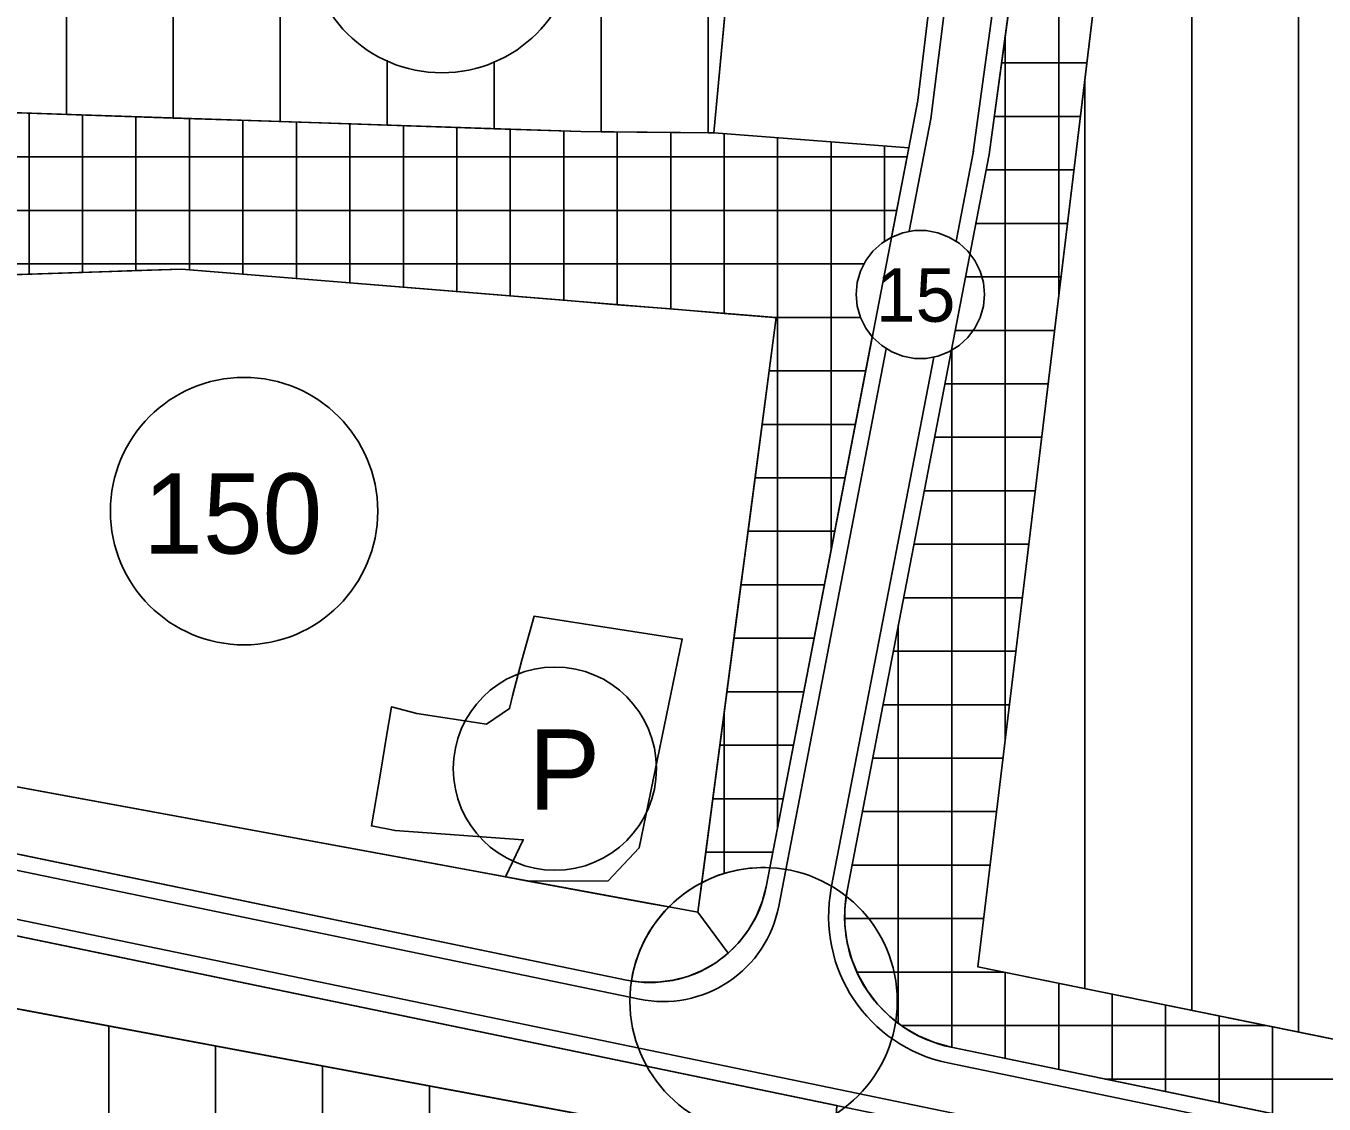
# Model space of a CAD drawing. Extents: x 427903 to 430077, y 4477233 to 4480385.
# Drawn here: x 428734.8 to 428977.5, y 4477599.8 to 4477801.4 of the extents above; entities that cross this region are included whole.
import ezdxf

# ---------------------------------------------------------------- set-up
doc = ezdxf.new("R2010")
doc.units = 0
for name, color, linetype in [('ADAKENARI', 7, 'Continuous'), ('KALDIRIM', 7, 'Continuous'), ('KD_DAIRE', 7, 'Continuous'), ('KD_KAV_DA', 7, 'Continuous'), ('KD_YGEN', 7, 'Continuous'), ('LJ_SEMBOL', 7, 'Continuous'), ('PL_AYA_PARK_DINLENME', 7, 'Continuous'), ('PL_K_TALI_IS_MRK', 7, 'Continuous'), ('PL_KON_MEV_150', 7, 'Continuous'), ('PL_TA_K_OTOPARK', 7, 'Continuous'), ('SM_DAIRE', 7, 'Continuous'), ('SM_TAKS', 7, 'Continuous'), ('TR_AZYOGUNKONUT', 7, 'Continuous'), ('TR_TALIISMERK', 7, 'Continuous')]:
    doc.layers.add(name, color=color, linetype=linetype)

msp = doc.modelspace()

# ---------------------------------------------------------------- linework, layer by layer
at = {"layer": 'ADAKENARI'}
for p, q in [((428912.77, 4477625.48), (428938.14, 4477835.78)), ((428914.9, 4477777.38), (428919.56, 4477811.73)), ((428863.38, 4477781.42), (428866.04, 4477809.43)), ((428903.67, 4477805.07), (428901.58, 4477787.47)), ((428704.01, 4477786.12), (428838.55, 4477781.65)), ((428901.58, 4477787.47), (428899.87, 4477778.61)), ((428838.55, 4477781.65), (428863.38, 4477781.42)), ((428863.38, 4477781.42), (428899.87, 4477778.61)), ((428899.87, 4477778.61), (428873.18, 4477640.4)), ((428888.31, 4477639.65), (428914.9, 4477777.38)), ((428594.74, 4477750.3), (428763.81, 4477755.92)), ((428763.81, 4477755.92), (428875.07, 4477746.86)), ((428875.07, 4477746.86), (428860.4, 4477635.66)), ((428847.06, 4477622.99), (428441.36, 4477706.89)), ((428827.51, 4477682.8), (428829.79, 4477691.01)), ((428829.79, 4477691.01), (428857.5, 4477686.75)), ((428857.5, 4477686.75), (428849.46, 4477647.7)), ((428860.4, 4477635.66), (428590.12, 4477685.46)), ((428825.72, 4477676.11), (428827.51, 4477682.8)), ((428802.19, 4477668.6), (428803.12, 4477674.11)), ((428803.12, 4477674.11), (428807.85, 4477672.81)), ((428820.9, 4477670.85), (428825.21, 4477673.74)), ((428825.21, 4477673.74), (428825.72, 4477676.11)), ((428807.85, 4477672.81), (428820.9, 4477670.85)), ((428801.03, 4477661.7), (428802.19, 4477668.6)), ((428799.36, 4477651.8), (428801.03, 4477661.7)), ((428615.63, 4477655.53), (428924.99, 4477591.56)), ((428803.78, 4477650.94), (428799.36, 4477651.8)), ((428827.75, 4477649.24), (428803.78, 4477650.94)), ((428824.46, 4477642.28), (428827.75, 4477649.24)), ((428849.46, 4477647.7), (428843.65, 4477641.57)), ((428828.61, 4477641.51), (428824.46, 4477642.28)), ((428857.27, 4477594.38), (428605.75, 4477641.43)), ((428843.65, 4477641.57), (428828.61, 4477641.51)), ((429528.47, 4477500.12), (428912.77, 4477625.48)), ((429055.28, 4477579.93), (428907.79, 4477610.43))]:
    msp.add_line(p, q, dxfattribs=at)
for centre, radius, start, end in [((428851.53, 4477644.58), 22.05, 258.3166, 349.0718), ((428912.86, 4477634.91), 25, 169.0718, 258.3166)]:
    msp.add_arc(centre, radius, start, end, dxfattribs=at)
at = {"layer": 'KALDIRIM'}
for p, q in [((428903.97, 4477784.05), (428907.71, 4477813.64)), ((428911.93, 4477777.79), (428916.63, 4477812.43)), ((428899.91, 4477763), (428903.97, 4477784.05)), ((428908.72, 4477761.15), (428911.97, 4477778)), ((428875.54, 4477636.8), (428895.66, 4477741.02)), ((428885.37, 4477640.22), (428904.53, 4477739.46)), ((428635.12, 4477663.75), (428849.48, 4477619.43)), ((428633.12, 4477654.98), (428925.59, 4477594.5)), ((428907.19, 4477607.49), (429054.67, 4477577))]:
    msp.add_line(p, q, dxfattribs=at)
for centre, radius, start, end in [((428912.86, 4477634.91), 28, 169.0718, 258.3166), ((428853.94, 4477640.97), 22, 258.3166, 349.0718)]:
    msp.add_arc(centre, radius, start, end, dxfattribs=at)
at = {"layer": 'KD_DAIRE'}
for p, q in [((428896.68, 4477761.93), (428894.79, 4477760.77)), ((428896.68, 4477761.93), (428894.79, 4477760.77)), ((428898.74, 4477762.73), (428896.68, 4477761.93)), ((428898.74, 4477762.73), (428896.68, 4477761.93)), ((428900.92, 4477763.14), (428898.74, 4477762.73)), ((428900.92, 4477763.14), (428898.74, 4477762.73)), ((428903.13, 4477763.14), (428900.92, 4477763.14)), ((428903.13, 4477763.14), (428900.92, 4477763.14)), ((428905.31, 4477762.73), (428903.13, 4477763.14)), ((428905.31, 4477762.73), (428903.13, 4477763.14)), ((428907.37, 4477761.93), (428905.31, 4477762.73)), ((428907.37, 4477761.93), (428905.31, 4477762.73)), ((428909.26, 4477760.77), (428907.37, 4477761.93)), ((428909.26, 4477760.77), (428907.37, 4477761.93)), ((428893.16, 4477759.28), (428891.82, 4477757.51)), ((428893.16, 4477759.28), (428891.82, 4477757.51)), ((428894.79, 4477760.77), (428893.16, 4477759.28)), ((428894.79, 4477760.77), (428893.16, 4477759.28)), ((428910.89, 4477759.28), (428909.26, 4477760.77)), ((428910.89, 4477759.28), (428909.26, 4477760.77)), ((428912.23, 4477757.51), (428910.89, 4477759.28)), ((428912.23, 4477757.51), (428910.89, 4477759.28)), ((428891.82, 4477757.51), (428890.84, 4477755.53)), ((428891.82, 4477757.51), (428890.84, 4477755.53)), ((428913.22, 4477755.53), (428912.23, 4477757.51)), ((428913.22, 4477755.53), (428912.23, 4477757.51)), ((428890.84, 4477755.53), (428890.23, 4477753.4)), ((428890.84, 4477755.53), (428890.23, 4477753.4)), ((428913.82, 4477753.4), (428913.22, 4477755.53)), ((428913.82, 4477753.4), (428913.22, 4477755.53)), ((428890.23, 4477753.4), (428890.03, 4477751.19)), ((428890.23, 4477753.4), (428890.03, 4477751.19)), ((428914.03, 4477751.19), (428913.82, 4477753.4)), ((428914.03, 4477751.19), (428913.82, 4477753.4)), ((428890.03, 4477751.19), (428890.23, 4477748.99)), ((428890.03, 4477751.19), (428890.23, 4477748.99)), ((428890.23, 4477748.99), (428890.84, 4477746.86)), ((428890.23, 4477748.99), (428890.84, 4477746.86)), ((428913.22, 4477746.86), (428913.82, 4477748.99)), ((428913.22, 4477746.86), (428913.82, 4477748.99)), ((428913.82, 4477748.99), (428914.03, 4477751.19)), ((428913.82, 4477748.99), (428914.03, 4477751.19)), ((428914.03, 4477751.19), (428914.03, 4477751.19)), ((428914.03, 4477751.19), (428914.03, 4477751.19)), ((428890.84, 4477746.86), (428891.82, 4477744.87)), ((428890.84, 4477746.86), (428891.82, 4477744.87)), ((428912.23, 4477744.87), (428913.22, 4477746.86)), ((428912.23, 4477744.87), (428913.22, 4477746.86)), ((428891.82, 4477744.87), (428893.16, 4477743.11)), ((428891.82, 4477744.87), (428893.16, 4477743.11)), ((428910.89, 4477743.11), (428912.23, 4477744.87)), ((428910.89, 4477743.11), (428912.23, 4477744.87)), ((428893.16, 4477743.11), (428894.79, 4477741.62)), ((428893.16, 4477743.11), (428894.79, 4477741.62)), ((428909.26, 4477741.62), (428910.89, 4477743.11)), ((428909.26, 4477741.62), (428910.89, 4477743.11)), ((428894.79, 4477741.62), (428896.68, 4477740.45)), ((428894.79, 4477741.62), (428896.68, 4477740.45)), ((428896.68, 4477740.45), (428898.74, 4477739.65)), ((428896.68, 4477740.45), (428898.74, 4477739.65)), ((428898.74, 4477739.65), (428900.92, 4477739.24)), ((428898.74, 4477739.65), (428900.92, 4477739.24)), ((428903.13, 4477739.24), (428905.31, 4477739.65)), ((428903.13, 4477739.24), (428905.31, 4477739.65)), ((428905.31, 4477739.65), (428907.37, 4477740.45)), ((428905.31, 4477739.65), (428907.37, 4477740.45)), ((428907.37, 4477740.45), (428909.26, 4477741.62)), ((428907.37, 4477740.45), (428909.26, 4477741.62)), ((428900.92, 4477739.24), (428903.13, 4477739.24)), ((428900.92, 4477739.24), (428903.13, 4477739.24))]:
    msp.add_line(p, q, dxfattribs=at)
at = {"layer": 'KD_KAV_DA'}
msp.add_circle((428872.71, 4477619.03), 25, dxfattribs=at)
at = {"layer": 'LJ_SEMBOL'}
msp.add_circle((428833.68, 4477662.52), 19, dxfattribs=at)
at = {"layer": 'PL_AYA_PARK_DINLENME'}
msp.add_lwpolyline([(428903.67, 4477805.07), (428901.58, 4477787.47), (428899.87, 4477778.61), (428863.38, 4477781.42), (428866.04, 4477809.43), (428894.05, 4477806.05), (428894.05, 4477805.96)], close=True, dxfattribs=at)
at = {"layer": 'PL_K_TALI_IS_MRK'}
for points in [[(429055.28, 4477579.93), (428907.79, 4477610.43), (428904.67, 4477611.29), (428901.68, 4477612.55), (428898.88, 4477614.19), (428896.31, 4477616.17), (428894.03, 4477618.47), (428892.06, 4477621.04), (428890.44, 4477623.85), (428889.19, 4477626.85), (428888.35, 4477629.98), (428887.92, 4477633.19), (428887.9, 4477636.44), (428888.31, 4477639.65), (428914.9, 4477777.38), (428919.56, 4477811.73), (428920.55, 4477818.42), (428921.68, 4477825.08), (428922.96, 4477831.72), (428924.39, 4477838.32), (428925.97, 4477844.9), (428927.69, 4477851.43), (428927.69, 4477851.43), (429143.97, 4477860.98)], [(429146.75, 4477845.66), (428938.14, 4477835.78), (428912.77, 4477625.48), (429528.47, 4477500.12)], [(428873.18, 4477640.4), (428899.87, 4477778.61), (428863.38, 4477781.42), (428838.55, 4477781.65), (428704.01, 4477786.12)], [(428441.36, 4477706.89), (428646.58, 4477664.45), (428648.09, 4477674.78), (428590.12, 4477685.46), (428594.74, 4477750.3), (428634.75, 4477751.63), (428636.08, 4477763.84), (428674.99, 4477765.93), (428678.2, 4477753.08), (428763.81, 4477755.92), (428875.07, 4477746.86), (428860.4, 4477635.66), (428694.48, 4477666.23), (428694.67, 4477657.98)], [(428891.92, 4477420.61), (428878.39, 4477421.75), (428877.77, 4477465.86), (428888.48, 4477466.51), (428892.66, 4477466.82), (428893.57, 4477524.11), (428893.84, 4477540.99), (428894.12, 4477558.47), (428883.39, 4477557.49), (428886.38, 4477599.54), (428621.21, 4477654.38), (428621.21, 4477654.38), (428615.63, 4477655.53), (428463.01, 4477687.09)], [(428694.67, 4477657.98), (428694.17, 4477654.61), (428847.06, 4477622.99)], [(428690.22, 4477625.63), (428710.22, 4477621.89), (428730.22, 4477618.14), (428750.22, 4477614.4), (428770.22, 4477610.66), (428790.22, 4477606.92), (428810.22, 4477603.18), (428830.22, 4477599.44), (428850.22, 4477595.7), (428857.27, 4477594.38), (428851.24, 4477498.49), (428850.22, 4477498.5), (428839.52, 4477498.6), (428838.69, 4477488.35)]]:
    msp.add_lwpolyline(points, dxfattribs=at)
msp.add_arc((428851.53, 4477644.58), 22.05, 258.3166, 349.0718, dxfattribs=at)
at = {"layer": 'PL_KON_MEV_150'}
for points in [[(428894.38, 4477841.2), (428894.05, 4477806.05), (428866.04, 4477809.43), (428863.38, 4477781.42), (428838.55, 4477781.65), (428704.01, 4477786.12), (428710.91, 4477838.12), (428702.31, 4477860.63), (428708.84, 4477873.39), (428786.91, 4477859.84)], [(429217.51, 4477743.44), (429225.77, 4477668.67), (429302.83, 4477669.13), (429349.51, 4477669.41), (429349.16, 4477727.85), (429323.01, 4477727.85), (429325.91, 4477853.36), (429488.36, 4477840.99), (429552.87, 4477514.62), (429528.47, 4477500.12), (428912.77, 4477625.48), (428938.14, 4477835.78), (429146.75, 4477845.66), (429130.82, 4477785.19), (429185.4, 4477776.47), (429182.19, 4477742.53)], [(428857.27, 4477594.38), (428851.24, 4477498.49), (428839.52, 4477498.6), (428838.69, 4477488.35), (428855.47, 4477480.87), (428852.32, 4477379.82), (428847.13, 4477374.01), (428765.15, 4477379.18), (428757.18, 4477388.77), (428744.71, 4477386.69), (428724.03, 4477368.58), (428691.7, 4477357.89), (428668.48, 4477380.82), (428635.65, 4477394.31), (428637.38, 4477422.86), (428644.03, 4477428.66), (428637.63, 4477449.23), (428630.48, 4477467.61), (428633.92, 4477521.77), (428634.94, 4477552.53), (428603.35, 4477620.21), (428605.75, 4477641.43)]]:
    msp.add_lwpolyline(points, close=True, dxfattribs=at)
for points in [[(428824.46, 4477642.28), (428827.75, 4477649.24), (428803.78, 4477650.94), (428799.36, 4477651.8), (428801.03, 4477661.7), (428802.19, 4477668.6), (428803.12, 4477674.11), (428807.85, 4477672.81), (428820.9, 4477670.85), (428825.21, 4477673.74), (428825.72, 4477676.11), (428827.51, 4477682.8), (428829.79, 4477691.01), (428857.5, 4477686.75), (428849.46, 4477647.7), (428843.65, 4477641.57), (428828.63, 4477641.51), (428831.71, 4477640.94), (428851.71, 4477637.26), (428854.98, 4477636.65), (428860.4, 4477635.66), (428861.13, 4477641.18), (428861.89, 4477646.9), (428863.2, 4477656.9), (428864.52, 4477666.9), (428865.33, 4477673), (428865.84, 4477676.9), (428867.16, 4477686.9), (428868.48, 4477696.9), (428869.8, 4477706.9), (428871.12, 4477716.9), (428872.44, 4477726.9), (428873.75, 4477736.9), (428875.07, 4477746.86), (428874.54, 4477746.9), (428865.33, 4477747.65), (428855.33, 4477748.47), (428845.33, 4477749.28), (428835.33, 4477750.1), (428825.33, 4477750.91), (428815.33, 4477751.73), (428805.33, 4477752.54), (428795.33, 4477753.35), (428785.33, 4477754.17), (428775.33, 4477754.98), (428765.33, 4477755.8), (428763.81, 4477755.92), (428755.33, 4477755.64), (428745.33, 4477755.31), (428735.33, 4477754.97), (428725.33, 4477754.64)], [(428731.71, 4477659.37), (428751.71, 4477655.69), (428771.71, 4477652), (428791.71, 4477648.31), (428811.71, 4477644.63), (428824.46, 4477642.28), (428824.46, 4477642.28)]]:
    msp.add_lwpolyline(points, dxfattribs=at)
at = {"layer": 'PL_TA_K_OTOPARK'}
msp.add_lwpolyline([(428828.63, 4477641.51), (428843.65, 4477641.57), (428849.46, 4477647.7), (428857.5, 4477686.75), (428829.79, 4477691.01), (428827.51, 4477682.8), (428825.72, 4477676.11), (428825.21, 4477673.74), (428820.9, 4477670.85), (428807.85, 4477672.81), (428803.12, 4477674.11), (428802.19, 4477668.6), (428801.03, 4477661.7), (428799.36, 4477651.8), (428803.78, 4477650.94), (428827.75, 4477649.24), (428824.46, 4477642.28), (428828.61, 4477641.51), (428828.63, 4477641.51)], dxfattribs=at)
at = {"layer": 'SM_DAIRE'}
for centre in [(428812.55, 4477817.63), (428775.54, 4477710.67)]:
    msp.add_circle(centre, 25, dxfattribs=at)
at = {"layer": 'TR_AZYOGUNKONUT'}
for p, q in [((428742.31, 4477784.85), (428742.31, 4477867.58)), ((428762.31, 4477784.18), (428762.31, 4477863.79)), ((428782.31, 4477783.52), (428782.31, 4477860.64)), ((428842.31, 4477781.61), (428842.31, 4477850.23)), ((428862.31, 4477781.43), (428862.31, 4477846.76)), ((428952.77, 4477617.34), (428952.77, 4477836.47)), ((428972.77, 4477613.26), (428972.77, 4477837.42)), ((428802.31, 4477782.85), (428802.31, 4477795.01)), ((428822.31, 4477782.19), (428822.31, 4477794.73)), ((428932.77, 4477621.41), (428932.77, 4477791.25)), ((428750.22, 4477511.88), (428750.22, 4477614.4)), ((428770.22, 4477378.86), (428770.22, 4477610.66)), ((428790.22, 4477377.6), (428790.22, 4477606.92)), ((428810.22, 4477376.34), (428810.22, 4477603.18))]:
    msp.add_line(p, q, dxfattribs=at)
for points in [[(428678.2, 4477753.08), (428763.81, 4477755.92), (428875.07, 4477746.86), (428861.13, 4477641.18)], [(428861.13, 4477641.18), (428875.07, 4477746.86), (428763.81, 4477755.92), (428678.2, 4477753.08)], [(428861.13, 4477641.18), (428861.89, 4477646.9), (428863.2, 4477656.9), (428864.52, 4477666.9), (428865.33, 4477673), (428865.84, 4477676.9), (428867.16, 4477686.9), (428868.48, 4477696.9), (428869.8, 4477706.9), (428871.12, 4477716.9), (428872.44, 4477726.9), (428873.75, 4477736.9), (428875.07, 4477746.86), (428874.54, 4477746.9), (428865.33, 4477747.65), (428855.33, 4477748.47), (428845.33, 4477749.28), (428835.33, 4477750.1), (428825.33, 4477750.91), (428815.33, 4477751.73), (428805.33, 4477752.54), (428795.33, 4477753.35), (428785.33, 4477754.17), (428775.33, 4477754.98), (428765.33, 4477755.8), (428763.81, 4477755.92), (428755.33, 4477755.64), (428745.33, 4477755.31), (428735.33, 4477754.97), (428725.33, 4477754.64)], [(428824.46, 4477642.28), (428827.75, 4477649.24), (428803.78, 4477650.94), (428799.36, 4477651.8), (428801.03, 4477661.7), (428802.19, 4477668.6), (428803.12, 4477674.11), (428807.85, 4477672.81), (428820.9, 4477670.85), (428825.21, 4477673.74), (428825.72, 4477676.11), (428827.51, 4477682.8), (428829.79, 4477691.01), (428857.5, 4477686.75), (428849.46, 4477647.7), (428843.65, 4477641.57), (428828.63, 4477641.51), (428831.71, 4477640.94), (428851.71, 4477637.26), (428854.98, 4477636.65)], [(428694.48, 4477666.23), (428854.98, 4477636.65)], [(428731.71, 4477659.37), (428751.71, 4477655.69), (428771.71, 4477652), (428791.71, 4477648.31), (428811.71, 4477644.63), (428824.46, 4477642.28), (428824.46, 4477642.28)], [(428691.7, 4477357.89), (428724.03, 4477368.58), (428744.71, 4477386.69), (428757.18, 4477388.77), (428765.15, 4477379.18), (428847.13, 4477374.01), (428852.32, 4477379.82), (428855.47, 4477480.87), (428838.69, 4477488.35), (428839.52, 4477498.6), (428851.24, 4477498.49), (428857.27, 4477594.38), (428605.75, 4477641.43), (428603.35, 4477620.21), (428634.94, 4477552.53), (428633.92, 4477521.77), (428630.48, 4477467.61), (428637.63, 4477449.23), (428644.03, 4477428.66), (428637.38, 4477422.86), (428635.65, 4477394.31), (428668.48, 4477380.82), (428691.7, 4477357.89)]]:
    msp.add_lwpolyline(points, dxfattribs=at)
for centre, start, end in [((428775.54, 4477710.67), 0, 180), ((428775.54, 4477710.67), 180, 0), ((428872.71, 4477619.03), 87.3265, 117.5851), ((428872.71, 4477619.03), 117.5851, 135.1568), ((428872.71, 4477619.03), 117.5851, 135.1568)]:
    msp.add_arc(centre, 25, start, end, dxfattribs=at)
at = {"layer": 'TR_TALIISMERK'}
for p, q in [((428927.9, 4477750.91), (428927.9, 4477851.44)), ((428917.9, 4477668.02), (428917.9, 4477799.5)), ((428917.22, 4477794.48), (428933.16, 4477794.48)), ((428735.33, 4477754.97), (428735.33, 4477785.08)), ((428745.33, 4477755.31), (428745.33, 4477784.75)), ((428755.33, 4477755.64), (428755.33, 4477784.42)), ((428765.33, 4477755.8), (428765.33, 4477784.08)), ((428775.33, 4477754.98), (428775.33, 4477783.75)), ((428785.33, 4477754.17), (428785.33, 4477783.42)), ((428795.33, 4477753.35), (428795.33, 4477783.09)), ((428915.87, 4477784.48), (428931.96, 4477784.48)), ((428805.33, 4477752.54), (428805.33, 4477782.75)), ((428815.33, 4477751.73), (428815.33, 4477782.42)), ((428825.33, 4477750.91), (428825.33, 4477782.09)), ((428835.33, 4477750.1), (428835.33, 4477781.76)), ((428845.33, 4477749.28), (428845.33, 4477781.59)), ((428855.33, 4477748.47), (428855.33, 4477781.49)), ((428865.33, 4477747.65), (428865.33, 4477781.27)), ((428875.33, 4477651.52), (428875.33, 4477780.5)), ((428885.33, 4477703.31), (428885.33, 4477779.73)), ((428895.33, 4477761.1), (428895.33, 4477778.96)), ((428899.54, 4477776.9), (428427.56, 4477776.9)), ((428914.34, 4477774.48), (428930.75, 4477774.48)), ((428897.61, 4477766.9), (428428.29, 4477766.9)), ((428912.41, 4477764.48), (428929.54, 4477764.48)), ((428891.52, 4477756.9), (428677.25, 4477756.9)), ((428910.48, 4477754.48), (428928.34, 4477754.48)), ((428890.82, 4477746.9), (428874.54, 4477746.9)), ((428908.55, 4477744.48), (428927.13, 4477744.48)), ((428907.9, 4477610.41), (428907.9, 4477741.13)), ((428891.81, 4477736.9), (428873.75, 4477736.9)), ((428906.62, 4477734.48), (428925.92, 4477734.48)), ((428889.88, 4477726.9), (428872.44, 4477726.9)), ((428904.69, 4477724.48), (428924.72, 4477724.48)), ((428887.95, 4477716.9), (428871.12, 4477716.9)), ((428902.76, 4477714.48), (428923.51, 4477714.48)), ((428886.02, 4477706.9), (428869.8, 4477706.9)), ((428900.83, 4477704.48), (428922.3, 4477704.48)), ((428884.09, 4477696.9), (428868.48, 4477696.9)), ((428898.9, 4477694.48), (428921.1, 4477694.48)), ((428897.9, 4477614.94), (428897.9, 4477689.34)), ((428882.16, 4477686.9), (428867.16, 4477686.9)), ((428896.97, 4477684.48), (428919.89, 4477684.48)), ((428880.23, 4477676.9), (428865.84, 4477676.9)), ((428895.04, 4477674.48), (428918.68, 4477674.48)), ((428865.33, 4477642.91), (428865.33, 4477673)), ((428878.3, 4477666.9), (428864.52, 4477666.9)), ((428893.11, 4477664.48), (428917.48, 4477664.48)), ((428876.37, 4477656.9), (428863.2, 4477656.9)), ((428891.17, 4477654.48), (428916.27, 4477654.48)), ((428874.44, 4477646.9), (428861.89, 4477646.9)), ((428889.24, 4477644.48), (428915.06, 4477644.48)), ((428887.91, 4477634.48), (428913.86, 4477634.48)), ((428890.18, 4477624.48), (428917.68, 4477624.48)), ((428917.9, 4477608.34), (428917.9, 4477624.43)), ((428927.9, 4477606.27), (428927.9, 4477622.4)), ((428937.9, 4477604.21), (428937.9, 4477620.36)), ((428947.9, 4477602.14), (428947.9, 4477618.33)), ((428957.9, 4477600.07), (428957.9, 4477616.29)), ((428898.5, 4477614.48), (428966.79, 4477614.48)), ((428967.9, 4477598), (428967.9, 4477614.25)), ((428936.58, 4477604.48), (429015.91, 4477604.48))]:
    msp.add_line(p, q, dxfattribs=at)
for points in [[(428873.87, 4477644), (428893.04, 4477743.26), (428891.82, 4477744.87), (428890.84, 4477746.86), (428890.23, 4477748.99), (428890.03, 4477751.19), (428890.23, 4477753.4), (428890.84, 4477755.53), (428891.82, 4477757.51), (428893.16, 4477759.28), (428894.79, 4477760.77), (428896.64, 4477761.91), (428899.87, 4477778.61), (428863.38, 4477781.42), (428862.31, 4477781.43), (428842.31, 4477781.61), (428838.55, 4477781.65), (428822.31, 4477782.19), (428802.31, 4477782.85), (428782.31, 4477783.52), (428762.31, 4477784.18), (428742.31, 4477784.85), (428722.31, 4477785.51)], [(428678.2, 4477753.08), (428763.81, 4477755.92), (428875.07, 4477746.86), (428861.13, 4477641.18)], [(428891.92, 4477420.61), (428878.39, 4477421.75), (428877.77, 4477465.86), (428888.48, 4477466.51), (428892.66, 4477466.82), (428893.57, 4477524.11), (428893.84, 4477540.99), (428894.12, 4477558.47), (428883.39, 4477557.49), (428886.38, 4477599.54), (428621.21, 4477654.38), (428621.21, 4477654.38), (428615.63, 4477655.53), (428463.01, 4477687.09)], [(428854.98, 4477636.65), (428851.71, 4477637.26), (428831.71, 4477640.94), (428811.71, 4477644.63), (428791.71, 4477648.31), (428771.71, 4477652), (428751.71, 4477655.69), (428731.71, 4477659.37), (428711.71, 4477663.06), (428694.48, 4477666.23), (428694.67, 4477657.98), (428694.17, 4477654.61), (428847.06, 4477622.99), (428848, 4477622.86)], [(428751.71, 4477655.69), (428731.71, 4477659.37), (428711.71, 4477663.06), (428694.48, 4477666.23), (428694.67, 4477657.98), (428694.17, 4477654.61), (428847.06, 4477622.99), (428848, 4477622.86)], [(428854.98, 4477636.65), (428851.71, 4477637.26), (428831.71, 4477640.94), (428811.71, 4477644.63), (428791.71, 4477648.31), (428771.71, 4477652), (428751.71, 4477655.69)], [(428861.13, 4477641.18), (428860.4, 4477635.66), (428866.07, 4477628.01), (428868.13, 4477630.07), (428869.89, 4477632.38), (428871.34, 4477634.9), (428872.44, 4477637.59), (428873.18, 4477640.4), (428873.87, 4477644)], [(428848, 4477622.86), (428849.94, 4477622.59), (428852.85, 4477622.57), (428855.74, 4477622.94), (428858.55, 4477623.68), (428861.24, 4477624.79), (428863.76, 4477626.24), (428866.07, 4477628.01), (428860.4, 4477635.66), (428854.98, 4477636.65)], [(428730.22, 4477618.14), (428750.22, 4477614.4), (428770.22, 4477610.66), (428790.22, 4477606.92), (428810.22, 4477603.18), (428830.22, 4477599.44), (428850.22, 4477595.7), (428857.27, 4477594.38), (428851.24, 4477498.49), (428850.22, 4477498.5), (428839.52, 4477498.6), (428838.69, 4477488.35)]]:
    msp.add_lwpolyline(points, dxfattribs=at)
for start, end in [(87.3265, 117.5851), (87.3265, 117.5851), (135.1568, 171.1776), (135.1568, 171.1776), (135.1568, 171.1776)]:
    msp.add_arc((428872.71, 4477619.03), 25, start, end, dxfattribs=at)

# ---------------------------------------------------------------- texts
at = {"layer": 'KD_YGEN'}
msp.add_text('15', height=10, dxfattribs=at).set_placement((428893.71, 4477746.08))
at = {"layer": 'LJ_SEMBOL'}
msp.add_text('P', height=15, dxfattribs=at).set_placement((428828.77, 4477654.85))
at = {"layer": 'SM_TAKS'}
msp.add_text('150', height=15, dxfattribs=at).set_placement((428756.7, 4477702.74))

doc.saveas('drawing.dxf')
